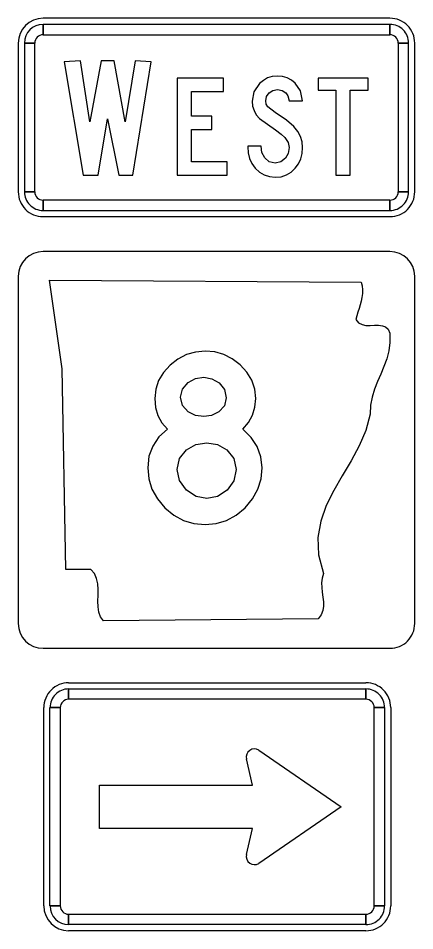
# Model space of a CAD drawing. Extents: x 1001568 to 1002149, y 1840825 to 1841423.
# Drawn here: x 1002002.885 to 1002004.885, y 1841296.372 to 1841300.971 of the extents above; entities that cross this region are included whole.
import ezdxf

# ---------------------------------------------------------------- set-up
doc = ezdxf.new("R2010")
doc.units = 0
doc.layers.add('SIGNS', color=7, linetype='Continuous')

msp = doc.modelspace()

# ---------------------------------------------------------------- linework, layer by layer
at = {"layer": 'SIGNS'}
for p, q in [((1002004.7598, 1841300.9714), (1002003.0098, 1841300.9714)), ((1002003.0098, 1841300.888), (1002003.0098, 1841300.9401)), ((1002004.7598, 1841300.9401), (1002004.7598, 1841300.888)), ((1002002.8848, 1841300.8464), (1002002.8848, 1841300.0964)), ((1002002.916, 1841300.8464), (1002002.9681, 1841300.8464)), ((1002004.8014, 1841300.8464), (1002004.8535, 1841300.8464)), ((1002004.8848, 1841300.0964), (1002004.8848, 1841300.8464)), ((1002002.9681, 1841300.0964), (1002002.916, 1841300.0964)), ((1002004.8535, 1841300.0964), (1002004.8014, 1841300.0964)), ((1002003.0098, 1841300.0026), (1002003.0098, 1841300.0547)), ((1002004.7598, 1841300.0547), (1002004.7598, 1841300.0026)), ((1002003.0098, 1841299.9714), (1002004.7598, 1841299.9714)), ((1002004.7598, 1841299.7957), (1002003.0098, 1841299.7957)), ((1002002.8848, 1841299.6707), (1002002.8848, 1841297.9207)), ((1002004.8848, 1841297.9207), (1002004.8848, 1841299.6707)), ((1002002.8848, 1841297.9207), (1002002.8848, 1841297.9207)), ((1002003.0098, 1841297.7957), (1002004.7598, 1841297.7957)), ((1002003.1387, 1841297.622), (1002004.6387, 1841297.622)), ((1002003.1387, 1841297.5908), (1002003.1387, 1841297.5387)), ((1002004.6387, 1841297.5387), (1002004.6387, 1841297.5908)), ((1002003.0137, 1841296.497), (1002003.0137, 1841297.497)), ((1002003.097, 1841297.497), (1002003.0449, 1841297.497)), ((1002004.7324, 1841297.497), (1002004.6803, 1841297.497)), ((1002004.7637, 1841297.497), (1002004.7637, 1841296.497)), ((1002004.0984, 1841297.2822), (1002004.5137, 1841296.997)), ((1002004.0658, 1841297.1064), (1002004.0356, 1841297.2377)), ((1002003.2949, 1841297.1064), (1002003.2949, 1841297.1064)), ((1002003.2949, 1841296.8876), (1002003.2949, 1841297.1064)), ((1002003.2949, 1841297.1064), (1002004.0658, 1841297.1064)), ((1002004.5137, 1841296.997), (1002004.0984, 1841296.7118)), ((1002004.5137, 1841296.997), (1002004.5137, 1841296.997)), ((1002004.0658, 1841296.8876), (1002003.2949, 1841296.8876)), ((1002004.0356, 1841296.7563), (1002004.0658, 1841296.8876)), ((1002003.0449, 1841296.497), (1002003.097, 1841296.497)), ((1002004.6803, 1841296.497), (1002004.7324, 1841296.497)), ((1002003.1387, 1841296.4553), (1002003.1387, 1841296.4033)), ((1002004.6387, 1841296.4033), (1002004.6387, 1841296.4553)), ((1002004.6387, 1841296.372), (1002003.1387, 1841296.372))]:
    msp.add_line(p, q, dxfattribs=at)
for points in [[(1002004.7598, 1841300.9401), (1002003.0098, 1841300.9401), (1002003.0098, 1841300.888), (1002004.7598, 1841300.888), (1002004.7598, 1841300.9401), (1002004.7598, 1841300.9401)], [(1002002.916, 1841300.8464), (1002002.916, 1841300.0964), (1002002.9681, 1841300.0964), (1002002.9681, 1841300.8464), (1002002.916, 1841300.8464), (1002002.916, 1841300.8464)], [(1002004.8535, 1841300.0964), (1002004.8535, 1841300.8464), (1002004.8014, 1841300.8464), (1002004.8014, 1841300.0964), (1002004.8535, 1841300.0964), (1002004.8535, 1841300.0964)], [(1002003.212, 1841300.1797), (1002003.2884, 1841300.1797), (1002003.3354, 1841300.4648), (1002003.3915, 1841300.1797), (1002003.4621, 1841300.1797), (1002003.5552, 1841300.7518), (1002003.4746, 1841300.7565), (1002003.4237, 1841300.4491), (1002003.3683, 1841300.7565), (1002003.3038, 1841300.7565), (1002003.2467, 1841300.4491), (1002003.1981, 1841300.7565), (1002003.1168, 1841300.7518)], [(1002003.9392, 1841300.247), (1002003.7587, 1841300.247), (1002003.7587, 1841300.4104), (1002003.8611, 1841300.4104), (1002003.8611, 1841300.4777), (1002003.7587, 1841300.4777), (1002003.7587, 1841300.6027), (1002003.9205, 1841300.6027), (1002003.9205, 1841300.6701), (1002003.687, 1841300.6701), (1002003.687, 1841300.1797), (1002003.9392, 1841300.1797)], [(1002004.0424, 1841300.327), (1002004.0424, 1841300.3225), (1002004.0445, 1841300.2927), (1002004.0516, 1841300.265), (1002004.0636, 1841300.2396), (1002004.0804, 1841300.2165), (1002004.1015, 1841300.1961), (1002004.1256, 1841300.1816), (1002004.152, 1841300.173), (1002004.1813, 1841300.1701), (1002004.2105, 1841300.1728), (1002004.2371, 1841300.1813), (1002004.2607, 1841300.1953), (1002004.2817, 1841300.2151), (1002004.2981, 1841300.2378), (1002004.3098, 1841300.2629), (1002004.3169, 1841300.2901), (1002004.3193, 1841300.3198), (1002004.3164, 1841300.3482), (1002004.3082, 1841300.3753), (1002004.2944, 1841300.4008), (1002004.2753, 1841300.425), (1002004.2383, 1841300.4569), (1002004.1813, 1841300.4959), (1002004.1437, 1841300.5242), (1002004.1355, 1841300.5385), (1002004.1328, 1841300.5548), (1002004.1372, 1841300.5767), (1002004.1504, 1841300.5952), (1002004.1695, 1841300.6077), (1002004.1922, 1841300.6119), (1002004.2165, 1841300.6079), (1002004.2342, 1841300.5961), (1002004.2438, 1841300.5795), (1002004.2511, 1841300.5549), (1002004.3193, 1841300.5549), (1002004.3082, 1841300.605), (1002004.2822, 1841300.6444), (1002004.2631, 1841300.6597), (1002004.2416, 1841300.6708), (1002004.2171, 1841300.6774), (1002004.1902, 1841300.6797), (1002004.1653, 1841300.6773), (1002004.1423, 1841300.6702), (1002004.121, 1841300.6583), (1002004.1017, 1841300.6418), (1002004.0738, 1841300.6007), (1002004.0646, 1841300.5529), (1002004.0669, 1841300.5282), (1002004.0739, 1841300.5057), (1002004.0856, 1841300.4848), (1002004.1022, 1841300.4659), (1002004.1818, 1841300.4089), (1002004.2114, 1841300.3864), (1002004.2297, 1841300.3697), (1002004.246, 1841300.3452), (1002004.2515, 1841300.3191), (1002004.2467, 1841300.2901), (1002004.2327, 1841300.2655), (1002004.2096, 1841300.2474), (1002004.1813, 1841300.2414), (1002004.1512, 1841300.2481), (1002004.1279, 1841300.2681), (1002004.1142, 1841300.2949), (1002004.1102, 1841300.327)], [(1002004.4872, 1841300.1797), (1002004.5584, 1841300.1797), (1002004.5584, 1841300.6085), (1002004.6499, 1841300.6085), (1002004.6499, 1841300.6701), (1002004.3977, 1841300.6701), (1002004.3977, 1841300.6085), (1002004.4872, 1841300.6085)], [(1002003.0098, 1841300.0026), (1002004.7598, 1841300.0026), (1002004.7598, 1841300.0547), (1002003.0098, 1841300.0547), (1002003.0098, 1841300.0026), (1002003.0098, 1841300.0026)], [(1002004.6147, 1841299.6413), (1002004.6194, 1841299.6223), (1002004.621, 1841299.6028), (1002004.6204, 1841299.5837), (1002004.618, 1841299.5646), (1002004.614, 1841299.5455), (1002004.6093, 1841299.5268), (1002004.6036, 1841299.5077), (1002004.5979, 1841299.4894), (1002004.5926, 1841299.471), (1002004.5876, 1841299.4526), (1002004.6016, 1841299.4365), (1002004.619, 1841299.4273), (1002004.6387, 1841299.4233), (1002004.6601, 1841299.4229), (1002004.6815, 1841299.4236), (1002004.7022, 1841299.424), (1002004.7213, 1841299.4218), (1002004.7379, 1841299.4156), (1002004.751, 1841299.4034), (1002004.759, 1841299.3833), (1002004.7597, 1841299.3377), (1002004.754, 1841299.2951), (1002004.7433, 1841299.2548), (1002004.7289, 1841299.2162), (1002004.7132, 1841299.178), (1002004.6972, 1841299.1402), (1002004.6822, 1841299.1017), (1002004.6701, 1841299.062), (1002004.6618, 1841299.0205), (1002004.6598, 1841298.9765), (1002004.6377, 1841298.8943), (1002004.6039, 1841298.8161), (1002004.5632, 1841298.7404), (1002004.5191, 1841298.6655), (1002004.476, 1841298.591), (1002004.4382, 1841298.515), (1002004.4102, 1841298.4365), (1002004.3958, 1841298.3539), (1002004.3991, 1841298.2665), (1002004.4248, 1841298.1729), (1002004.4172, 1841298.1497), (1002004.4145, 1841298.1259), (1002004.4152, 1841298.102), (1002004.4182, 1841298.0778), (1002004.4215, 1841298.0539), (1002004.4242, 1841298.0304), (1002004.4248, 1841298.0073), (1002004.4215, 1841297.9856), (1002004.4132, 1841297.9644), (1002004.3978, 1841297.9445), (1002003.3141, 1841297.9346), (1002003.2994, 1841297.9544), (1002003.291, 1841297.9783), (1002003.2873, 1841298.0047), (1002003.287, 1841298.033), (1002003.2877, 1841298.0627), (1002003.288, 1841298.0921), (1002003.286, 1841298.1211), (1002003.2803, 1841298.1479), (1002003.2693, 1841298.1721), (1002003.2509, 1841298.1927), (1002003.1246, 1841298.1927), (1002003.1065, 1841299.2045), (1002003.0431, 1841299.6513), (1002004.6147, 1841299.6413), (1002004.6147, 1841299.6413)], [(1002003.1387, 1841297.5908), (1002004.6387, 1841297.5908), (1002004.6387, 1841297.5387), (1002003.1387, 1841297.5387), (1002003.1387, 1841297.5908), (1002003.1387, 1841297.5908)], [(1002003.0449, 1841296.497), (1002003.0449, 1841297.497), (1002003.097, 1841297.497), (1002003.097, 1841296.497), (1002003.0449, 1841296.497), (1002003.0449, 1841296.497)], [(1002004.7324, 1841297.497), (1002004.7324, 1841296.497), (1002004.6803, 1841296.497), (1002004.6803, 1841297.497), (1002004.7324, 1841297.497), (1002004.7324, 1841297.497)], [(1002004.6387, 1841296.4033), (1002003.1387, 1841296.4033), (1002003.1387, 1841296.4553), (1002004.6387, 1841296.4553), (1002004.6387, 1841296.4033), (1002004.6387, 1841296.4033)]]:
    msp.add_lwpolyline(points, close=True, dxfattribs=at)
for points in [[(1002003.0098, 1841299.7957), (1002003.0098, 1841299.7957)], [(1002004.7598, 1841299.7957), (1002004.7598, 1841299.7957)], [(1002002.8848, 1841299.6707), (1002002.8848, 1841299.6707)], [(1002004.0177, 1841298.901), (1002004.0461, 1841298.9343), (1002004.0664, 1841298.9709), (1002004.0788, 1841299.0109), (1002004.0829, 1841299.0542), (1002004.0778, 1841299.102), (1002004.063, 1841299.1465), (1002004.0383, 1841299.1876), (1002004.0041, 1841299.225), (1002003.9642, 1841299.2549), (1002003.922, 1841299.2763), (1002003.8761, 1841299.2892), (1002003.8273, 1841299.2936), (1002003.7786, 1841299.2889), (1002003.7329, 1841299.2758), (1002003.6901, 1841299.2538), (1002003.6504, 1841299.2232), (1002003.6166, 1841299.1863), (1002003.5926, 1841299.1458), (1002003.5782, 1841299.1017), (1002003.5735, 1841299.0542), (1002003.5774, 1841299.0088), (1002003.5896, 1841298.9684), (1002003.6097, 1841298.9322), (1002003.6381, 1841298.901), (1002003.5942, 1841298.8611), (1002003.563, 1841298.8151), (1002003.5442, 1841298.7634), (1002003.538, 1841298.7055), (1002003.5431, 1841298.6494), (1002003.5594, 1841298.5972), (1002003.5864, 1841298.5488), (1002003.6243, 1841298.5041), (1002003.6695, 1841298.4664), (1002003.7182, 1841298.4399), (1002003.7708, 1841298.424), (1002003.8273, 1841298.4189), (1002003.8834, 1841298.424), (1002003.936, 1841298.4399), (1002003.9844, 1841298.4664), (1002004.0293, 1841298.5041), (1002004.0667, 1841298.5488), (1002004.0935, 1841298.5972), (1002004.1098, 1841298.6494), (1002004.1151, 1841298.7055), (1002004.1089, 1841298.7609), (1002004.0907, 1841298.8123), (1002004.0602, 1841298.859), (1002004.0177, 1841298.901)], [(1002003.9341, 1841299.0581), (1002003.9245, 1841299.0184), (1002003.8959, 1841298.9872), (1002003.8601, 1841298.9693), (1002003.8201, 1841298.9635), (1002003.7786, 1841298.9693), (1002003.742, 1841298.988), (1002003.7126, 1841299.0199), (1002003.703, 1841299.0607), (1002003.7126, 1841299.102), (1002003.742, 1841299.1352), (1002003.7786, 1841299.1548), (1002003.8201, 1841299.1615), (1002003.8619, 1841299.1546), (1002003.8982, 1841299.1345), (1002003.9251, 1841299.1004), (1002003.9341, 1841299.0581)], [(1002003.9836, 1841298.6972), (1002003.9723, 1841298.6402), (1002003.9385, 1841298.5931), (1002003.8901, 1841298.5613), (1002003.8356, 1841298.5508), (1002003.7814, 1841298.5613), (1002003.7337, 1841298.5933), (1002003.6981, 1841298.6408), (1002003.6865, 1841298.6972), (1002003.6981, 1841298.7519), (1002003.7337, 1841298.7958), (1002003.7801, 1841298.8223), (1002003.8356, 1841298.8314), (1002003.8905, 1841298.8223), (1002003.9372, 1841298.7958), (1002003.972, 1841298.7519), (1002003.9836, 1841298.6972)], [(1002003.0098, 1841297.7957), (1002003.0098, 1841297.7957)], [(1002004.7598, 1841297.7957), (1002004.7598, 1841297.7957)]]:
    msp.add_lwpolyline(points, dxfattribs=at)
for centre, radius, start, end in [((1002003.0098, 1841300.8464), 0.125, 90.0002, 179.9998), ((1002003.0098, 1841300.8464), 0.0937, 90.0002, 179.9998), ((1002004.7598, 1841300.8464), 0.125, 360, 90.0002), ((1002004.7598, 1841300.8464), 0.0937, 360, 90.0002), ((1002003.0098, 1841300.8464), 0.0417, 90.0002, 179.9998), ((1002004.7598, 1841300.8464), 0.0417, 360, 90.0002), ((1002003.0098, 1841300.0964), 0.125, 179.9998, 270.0001), ((1002003.0098, 1841300.0964), 0.0937, 179.9998, 270.0001), ((1002003.0098, 1841300.0964), 0.0417, 179.9998, 270.0001), ((1002004.7598, 1841300.0964), 0.125, 270.0001, 0.0003), ((1002004.7598, 1841300.0964), 0.0937, 270.0001, 0.0003), ((1002004.7598, 1841300.0964), 0.0417, 270.0001, 0.0003), ((1002003.0098, 1841299.6707), 0.125, 90.0002, 179.9998), ((1002004.7598, 1841299.6707), 0.125, 360, 90), ((1002003.0098, 1841297.9207), 0.125, 180, 270), ((1002004.7598, 1841297.9207), 0.125, 270.0001, 0.0003), ((1002003.1387, 1841297.497), 0.125, 89.9999, 180.0002), ((1002003.1387, 1841297.497), 0.0937, 89.9999, 180.0002), ((1002004.6387, 1841297.497), 0.125, 359.9997, 89.9999), ((1002004.6387, 1841297.497), 0.0937, 359.9997, 89.9999), ((1002003.1387, 1841297.497), 0.0417, 89.9999, 180.0002), ((1002004.6387, 1841297.497), 0.0417, 359.9997, 89.9999), ((1002004.0762, 1841297.247), 0.0417, 57.7241, 192.9501), ((1002004.0762, 1841296.747), 0.0417, 167.0496, 302.2756), ((1002003.1387, 1841296.497), 0.125, 180.0002, 269.9998), ((1002003.1387, 1841296.497), 0.0937, 180.0002, 269.9998), ((1002003.1387, 1841296.497), 0.0417, 180.0002, 269.9998), ((1002004.6387, 1841296.497), 0.0937, 269.9998, 0), ((1002004.6387, 1841296.497), 0.0417, 269.9998, 0), ((1002004.6387, 1841296.497), 0.125, 269.9998, 0)]:
    msp.add_arc(centre, radius, start, end, dxfattribs=at)

doc.saveas('drawing.dxf')
